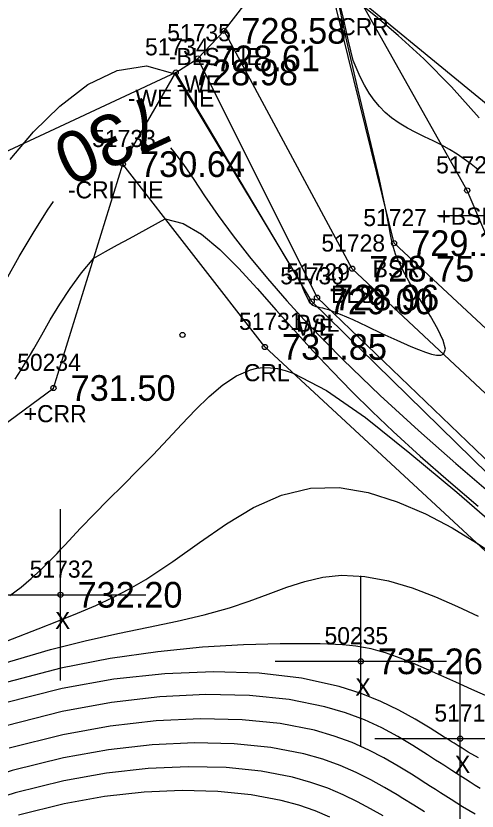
# Model space of a CAD drawing. Extents: x 1378535 to 1380697, y 997729 to 1000024.
# Drawn here: x 1379738.07 to 1379765.01, y 998964.85 to 999011.31 of the extents above; entities that cross this region are included whole.
import ezdxf

# ---------------------------------------------------------------- set-up
doc = ezdxf.new("R2010")
doc.units = 0
for name, color, linetype in [('RD_DTM_BkLn1', 7, 'Continuous'), ('RD_DTM_BkLn2', 7, 'Continuous'), ('RD_DTM_BkLn_txCode', 7, 'Continuous'), ('RD_DTM_Major1', 7, 'Continuous'), ('RD_DTM_Major1_Lbl', 7, 'Continuous'), ('RD_DTM_Minor1', 7, 'Continuous'), ('RD_EX_H2O', 7, 'Continuous'), ('RD_EX_H2O_txCode', 7, 'Continuous'), ('RD_EX_Misc', 7, 'Continuous'), ('RD_EX_Misc_txCode', 7, 'Continuous'), ('RD_EX_TX_H2O_ELEV', 7, 'Continuous'), ('RD_EX_TX_Misc_ELEV', 7, 'Continuous'), ('RD_SMD_Locator', 7, 'Continuous')]:
    doc.layers.add(name, color=color, linetype=linetype)

msp = doc.modelspace()

# ---------------------------------------------------------------- linework, layer by layer
at = {"layer": 'RD_DTM_BkLn1'}
msp.add_lwpolyline([(1380069.494, 998763.848), (1380063.849, 998771.801), (1380055.685, 998789.009), (1380046.97, 998791.391), (1380041.083, 998789.113), (1380026.367, 998796.632), (1380010.681, 998805.255), (1379998.761, 998803.758), (1379975.745, 998804.783), (1379927.549, 998831.825), (1379913.976, 998838.724), (1379907.176, 998844.661), (1379906.64, 998853.643), (1379899.037, 998859.818), (1379893.834, 998874.259), (1379889.362, 998880.409), (1379879.396, 998896.13), (1379864.401, 998911.924), (1379857.767, 998920.384), (1379839.603, 998931.53), (1379815.916, 998947.525), (1379774.763, 998980.586), (1379757.71, 998996.541), (1379750.233, 999010.437)], dxfattribs=at)
at = {"layer": 'RD_DTM_BkLn2'}
for points in [[(1380068.669, 998773.353), (1380055.416, 998791.262), (1380046.405, 998792.892), (1380040.759, 998790.306), (1380029.119, 998801.125), (1380010.691, 998809.061), (1379998.75, 998804.999), (1379976.167, 998807.09), (1379928.643, 998833.57), (1379917.605, 998843.988), (1379907.907, 998846.129), (1379909.914, 998856.179), (1379900.219, 998860.675), (1379897.268, 998867.755), (1379895.377, 998874.668), (1379890.561, 998880.572), (1379881.005, 998897.711), (1379867.047, 998914.158), (1379841.508, 998933.617), (1379816.848, 998950.286), (1379776.874, 998982.461), (1379760.159, 998998.029), (1379755.456, 999017.171)], [(1380079.28, 998746.894), (1380064.652, 998760.82), (1380056.238, 998766.854), (1380048.323, 998775.295), (1380040.023, 998781.877), (1380038.299, 998783.41), (1380023.024, 998795.05), (1380008.825, 998801.508), (1379998.414, 998801.494), (1379975.099, 998802.38), (1379926.598, 998830), (1379913.62, 998838.305), (1379906.017, 998842.599), (1379898.104, 998859.034), (1379896.968, 998860.105), (1379892.086, 998872.241), (1379888.823, 998880.103), (1379877.516, 998895.016), (1379862.887, 998910.551), (1379839.307, 998931.091), (1379814.312, 998944.238), (1379771.727, 998979.433), (1379755.659, 998994.851), (1379748.702, 999008.829)]]:
    msp.add_lwpolyline(points, dxfattribs=at)
at = {"layer": 'RD_DTM_Major1'}
for points in [[(1379765.06, 999002.332), (1379764.67, 999002.641), (1379764.262, 999002.94), (1379763.839, 999003.227), (1379763.4, 999003.499), (1379762.947, 999003.755), (1379762.447, 999004.01), (1379761.94, 999004.254), (1379761.434, 999004.499), (1379760.938, 999004.757), (1379760.46, 999005.039), (1379760.008, 999005.357), (1379759.647, 999005.665), (1379759.31, 999006.008), (1379758.995, 999006.388), (1379758.702, 999006.805), (1379758.43, 999007.26), (1379758.177, 999007.753), (1379757.776, 999008.709), (1379757.501, 999009.836), (1379757.217, 999011.075), (1379756.941, 999012.279)], [(1379747.094, 999003.602), (1379747.283, 999003.396), (1379747.861, 999002.623), (1379748.459, 999001.744), (1379749.094, 999000.797), (1379749.893, 998999.649), (1379750.768, 998998.46), (1379751.723, 998997.231), (1379752.764, 998995.964), (1379753.896, 998994.661), (1379755.123, 998993.324), (1379757.169, 998991.236), (1379759.355, 998989.136), (1379761.587, 998987.088), (1379763.769, 998985.155), (1379765.807, 998983.399)], [(1379737.489, 998995.883), (1379738.265, 998997.246), (1379739.075, 998998.618), (1379739.918, 998999.958), (1379740.267, 999000.464)], [(1379765.684, 998971.532), (1379764.7, 998971.957), (1379763.769, 998972.372), (1379762.889, 998972.77), (1379762.055, 998973.145), (1379761.263, 998973.487), (1379760.51, 998973.791), (1379760.081, 998973.949), (1379759.658, 998974.09), (1379759.237, 998974.214), (1379758.813, 998974.321), (1379758.379, 998974.411), (1379757.932, 998974.482), (1379757.552, 998974.527), (1379757.155, 998974.562), (1379756.738, 998974.587), (1379756.299, 998974.605), (1379755.833, 998974.617), (1379755.337, 998974.625), (1379753.499, 998974.624), (1379751.358, 998974.565), (1379748.959, 998974.421), (1379746.351, 998974.162), (1379743.582, 998973.762), (1379740.7, 998973.192), (1379737.2, 998972.276)], [(1379759.515, 998964.564), (1379758.791, 998964.978), (1379758.018, 998965.393), (1379757.186, 998965.798), (1379756.284, 998966.18), (1379755.302, 998966.528), (1379754.23, 998966.83), (1379752.39, 998967.182), (1379750.347, 998967.389), (1379748.137, 998967.444), (1379745.796, 998967.339), (1379743.361, 998967.067), (1379740.869, 998966.622), (1379738.031, 998965.91), (1379735.221, 998965.015), (1379732.491, 998963.985)]]:
    msp.add_lwpolyline(points, dxfattribs=at)
at = {"layer": 'RD_DTM_Minor1'}
for points in [[(1379737.734, 999002.911), (1379739.104, 999004.53), (1379740.635, 999006.042), (1379742.276, 999007.294), (1379743.978, 999008.129), (1379745.69, 999008.393), (1379747.361, 999007.93), (1379748.586, 999005.891), (1379749.812, 999003.852), (1379751.037, 999001.814), (1379752.262, 998999.775), (1379754.712, 998995.697), (1379754.854, 998995.35), (1379754.974, 998995.07), (1379755.077, 998994.85), (1379755.169, 998994.68), (1379755.255, 998994.554), (1379755.338, 998994.463), (1379755.416, 998994.404), (1379755.501, 998994.362), (1379755.595, 998994.332), (1379755.703, 998994.306), (1379755.829, 998994.281), (1379755.975, 998994.25), (1379756.038, 998994.235), (1379756.105, 998994.219), (1379756.175, 998994.2), (1379756.251, 998994.178), (1379756.33, 998994.153), (1379756.415, 998994.125), (1379757.016, 998993.891), (1379757.752, 998993.563), (1379758.578, 998993.176), (1379759.449, 998992.761), (1379760.32, 998992.355), (1379761.146, 998991.99), (1379761.587, 998991.81), (1379761.99, 998991.663), (1379762.345, 998991.555), (1379762.646, 998991.495), (1379762.885, 998991.488), (1379763.052, 998991.543), (1379763.165, 998991.841), (1379763.032, 998992.348), (1379762.718, 998993.007), (1379762.286, 998993.76), (1379761.8, 998994.548), (1379761.324, 998995.314), (1379761.047, 998995.774), (1379760.801, 998996.206), (1379760.585, 998996.616), (1379760.4, 998997.011), (1379760.246, 998997.396), (1379760.122, 998997.776), (1379760.052, 998998.05), (1379759.991, 998998.335), (1379759.934, 998998.643), (1379759.874, 998998.985), (1379759.805, 998999.371), (1379759.721, 998999.812), (1379759.3, 999001.743), (1379758.719, 999004.205), (1379758.058, 999006.978), (1379757.397, 999009.842), (1379756.816, 999012.577)], [(1379765.129, 999005.349), (1379763.519, 999007.171), (1379761.895, 999008.799), (1379760.403, 999010.166), (1379759.189, 999011.203), (1379758.399, 999011.842)], [(1379738.031, 998990.094), (1379738.201, 998990.356), (1379738.374, 998990.63), (1379738.55, 998990.916), (1379738.731, 998991.217), (1379738.917, 998991.533), (1379739.109, 998991.865), (1379739.572, 998992.675), (1379740.077, 998993.549), (1379740.629, 998994.459), (1379741.232, 998995.382), (1379741.892, 998996.289), (1379742.613, 998997.156), (1379743.309, 998997.541), (1379744.005, 998997.925), (1379744.701, 998998.31), (1379746.789, 998999.463), (1379747.846, 998999.176), (1379748.912, 998998.555), (1379749.988, 998997.663), (1379751.076, 998996.563), (1379752.169, 998995.384), (1379753.275, 998994.126), (1379754.348, 998992.921), (1379755.437, 998991.729), (1379756.551, 998990.547), (1379757.696, 998989.371), (1379758.879, 998988.198), (1379760.109, 998987.027), (1379761.684, 998985.589), (1379763.338, 998984.141), (1379765.068, 998982.674)], [(1379737.713, 998977.439), (1379738.37, 998977.94), (1379738.959, 998978.436), (1379739.497, 998978.929), (1379739.995, 998979.42), (1379740.468, 998979.909), (1379740.697, 998980.151), (1379740.925, 998980.393), (1379741.153, 998980.636), (1379741.613, 998981.127), (1379741.849, 998981.376), (1379742.636, 998982.188), (1379743.465, 998983.027), (1379744.324, 998983.887), (1379745.199, 998984.767), (1379746.077, 998985.664), (1379746.945, 998986.573), (1379747.76, 998987.449), (1379748.561, 998988.297), (1379749.356, 998989.077), (1379750.151, 998989.752), (1379750.954, 998990.283), (1379751.773, 998990.632), (1379752.151, 998990.721), (1379752.538, 998990.762), (1379752.938, 998990.756), (1379753.358, 998990.7), (1379753.801, 998990.592), (1379754.272, 998990.43), (1379756.205, 998989.428), (1379758.487, 998987.851), (1379761.083, 998985.77), (1379763.832, 998983.474), (1379766.76, 998980.927)], [(1379736.343, 998974.336), (1379739.367, 998975.496), (1379740.554, 998975.961), (1379741.67, 998976.413), (1379742.728, 998976.867), (1379743.737, 998977.338), (1379744.711, 998977.84), (1379745.66, 998978.387), (1379747.239, 998979.429), (1379748.802, 998980.542), (1379750.367, 998981.627), (1379751.955, 998982.585), (1379753.586, 998983.317), (1379755.28, 998983.725), (1379756.947, 998983.747), (1379758.648, 998983.458), (1379760.342, 998982.924), (1379761.989, 998982.213), (1379763.548, 998981.39), (1379764.979, 998980.523), (1379765.9, 998979.913)], [(1379736.827, 998973.34), (1379740.085, 998974.296), (1379742.109, 998974.8), (1379744.015, 998975.221), (1379745.808, 998975.593), (1379747.491, 998975.946), (1379749.066, 998976.312), (1379750.537, 998976.724), (1379751.701, 998977.119), (1379752.812, 998977.533), (1379753.887, 998977.928), (1379754.945, 998978.266), (1379756.004, 998978.513), (1379757.083, 998978.63), (1379758.443, 998978.563), (1379759.83, 998978.299), (1379761.216, 998977.886), (1379762.571, 998977.372), (1379763.868, 998976.808), (1379765.076, 998976.243)], [(1379765.091, 998967.954), (1379764.497, 998968.301), (1379764.378, 998968.372), (1379764.259, 998968.444), (1379764.14, 998968.517), (1379763.902, 998968.664), (1379763.782, 998968.739), (1379763.669, 998968.81), (1379763.555, 998968.882), (1379763.441, 998968.954), (1379763.209, 998969.102), (1379763.092, 998969.176), (1379762.274, 998969.693), (1379761.393, 998970.225), (1379760.434, 998970.754), (1379759.384, 998971.26), (1379758.229, 998971.726), (1379756.956, 998972.132), (1379754.753, 998972.61), (1379752.287, 998972.898), (1379749.607, 998972.988), (1379746.76, 998972.875), (1379743.795, 998972.55), (1379740.76, 998972.008), (1379737.31, 998971.137)], [(1379765.189, 998966.17), (1379764.898, 998966.352), (1379764.614, 998966.531), (1379764.337, 998966.707), (1379763.801, 998967.049), (1379763.54, 998967.217), (1379763.299, 998967.373), (1379763.06, 998967.528), (1379762.823, 998967.681), (1379762.588, 998967.834), (1379762.353, 998967.986), (1379762.117, 998968.137), (1379761.264, 998968.676), (1379760.377, 998969.203), (1379759.437, 998969.706), (1379758.427, 998970.172), (1379757.328, 998970.591), (1379756.123, 998970.95), (1379754.04, 998971.365), (1379751.707, 998971.604), (1379749.169, 998971.661), (1379746.471, 998971.528), (1379743.658, 998971.199), (1379740.774, 998970.667), (1379737.489, 998969.826)], [(1379764.89, 998964.661), (1379764.521, 998964.888), (1379764.167, 998965.107), (1379763.825, 998965.319), (1379763.496, 998965.525), (1379763.176, 998965.726), (1379762.865, 998965.923), (1379762.578, 998966.105), (1379762.296, 998966.286), (1379762.016, 998966.465), (1379761.456, 998966.822), (1379761.173, 998967), (1379760.394, 998967.481), (1379759.568, 998967.957), (1379758.681, 998968.417), (1379757.719, 998968.847), (1379756.667, 998969.236), (1379755.511, 998969.572), (1379753.513, 998969.962), (1379751.277, 998970.188), (1379748.846, 998970.244), (1379746.263, 998970.122), (1379743.571, 998969.814), (1379740.813, 998969.313), (1379737.674, 998968.516)], [(1379761.944, 998964.81), (1379761.624, 998965.006), (1379761.306, 998965.201), (1379760.667, 998965.593), (1379760.341, 998965.79), (1379759.596, 998966.232), (1379758.802, 998966.673), (1379757.945, 998967.103), (1379757.014, 998967.508), (1379755.998, 998967.875), (1379754.883, 998968.194), (1379752.962, 998968.565), (1379750.821, 998968.782), (1379748.498, 998968.838), (1379746.034, 998968.726), (1379743.469, 998968.437), (1379740.843, 998967.965), (1379737.853, 998967.212), (1379734.895, 998966.266), (1379732.024, 998965.179), (1379729.301, 998964.002)], [(1379756.415, 998964.496), (1379755.543, 998964.858), (1379754.596, 998965.187), (1379753.567, 998965.473), (1379751.81, 998965.806), (1379749.867, 998966.002), (1379747.771, 998966.055), (1379745.554, 998965.956), (1379743.25, 998965.701), (1379740.893, 998965.281), (1379738.209, 998964.61)]]:
    msp.add_lwpolyline(points, dxfattribs=at)
at = {"layer": 'RD_EX_H2O'}
for points in [[(1379702.564, 998961.21), (1379714.915, 998970.843), (1379740.261, 998989.569), (1379744.315, 999002.648), (1379747.404, 999008.004), (1379748.702, 999008.829), (1379750.233, 999010.437), (1379755.456, 999017.171), (1379756.704, 999019.626), (1379779.044, 999063.15), (1379837.226, 999126.786), (1379869.284, 999172.186), (1379924.949, 999180.924)], [(1379867.26, 998914.916), (1379841.927, 998933.998), (1379817.546, 998950.921), (1379777.378, 998982.829), (1379767.355, 998994.267), (1379764.434, 999001.11), (1379758.208, 999012.182), (1379756.794, 999014.963), (1379755.875, 999017.651), (1379756.704, 999019.626)], [(1379769.222, 999003.144), (1379758.208, 999012.182), (1379756.704, 999019.626)], [(1379861.306, 998910.256), (1379835.533, 998927.591), (1379812.628, 998941.87), (1379770.332, 998979.951), (1379755.348, 998994.627), (1379747.404, 999008.004), (1379729.374, 998999.597)], [(1379856.023, 998913.003), (1379850.337, 998908.19), (1379843.282, 998909.717), (1379838.494, 998918.437), (1379834.478, 998926.252), (1379833.82, 998926.599), (1379811.244, 998938.516), (1379769.444, 998976.392), (1379752.612, 998991.966), (1379744.315, 999002.648)]]:
    msp.add_lwpolyline(points, dxfattribs=at)
at = {"layer": 'RD_EX_Misc'}
for p, q in [((1379762.704, 998999.655), (1379772.704, 998999.655)), ((1379740.666, 998972.488), (1379740.666, 998982.488)), ((1379758.214, 998968.599), (1379758.214, 998978.599)), ((1379735.666, 998977.488), (1379745.666, 998977.488)), ((1379764.028, 998964.081), (1379764.028, 998974.081)), ((1379753.214, 998973.599), (1379763.214, 998973.599)), ((1379759.028, 998969.081), (1379769.028, 998969.081))]:
    msp.add_line(p, q, dxfattribs=at)
at = {"layer": 'RD_SMD_Locator'}
for centre in [(1379750.233, 999010.437), (1379748.702, 999008.829), (1379747.404, 999008.004), (1379744.315, 999002.648), (1379764.434, 999001.11), (1379760.159, 998998.029), (1379757.71, 998996.541), (1379755.348, 998994.627), (1379755.659, 998994.851), (1379747.799, 998992.67), (1379752.612, 998991.966), (1379740.261, 998989.569), (1379740.666, 998977.488), (1379758.214, 998973.599), (1379764.028, 998969.081)]:
    msp.add_circle(centre, 0.15, dxfattribs=at)

# ---------------------------------------------------------------- texts
at = {"layer": 'RD_DTM_BkLn_txCode'}
for s, p in [('-BLS TIE', (1379747.001, 999008.437)), ('51726', (1379762.615, 999002.11)), ('51727', (1379758.364, 998999.029)), ('+BSR', (1379762.694, 998999.11)), ('51728', (1379755.915, 998997.541)), ('BSR', (1379758.907, 998996.029)), ('51729', (1379753.864, 998995.851)), ('BLS', (1379756.482, 998994.541)), ('BSL', (1379754.431, 998992.851))]:
    msp.add_text(s, height=1, dxfattribs=at).set_placement(p)
at = {"layer": 'RD_DTM_Major1_Lbl'}
msp.add_text('730', height=3, rotation=204.6854, dxfattribs=at).set_placement((1379746.076, 999006.82))
at = {"layer": 'RD_EX_H2O_txCode'}
for s, p in [('CRR', (1379756.956, 999010.182)), ('51735', (1379746.907, 999009.829)), ('51734', (1379745.609, 999009.004)), ('-WE', (1379747.454, 999006.829)), ('-WE TIE', (1379744.605, 999006.004)), ('51733', (1379742.52, 999003.648)), ('-CRL TIE', (1379741.106, 999000.648)), ('51730', (1379753.513, 998995.627)), ('51731', (1379751.1, 998992.966)), ('WE', (1379754.509, 998992.627)), ('50234', (1379738.143, 998990.569)), ('CRL', (1379751.384, 998989.966)), ('+CRR', (1379738.521, 998987.569))]:
    msp.add_text(s, height=1, dxfattribs=at).set_placement(p)
at = {"layer": 'RD_EX_Misc_txCode'}
for s, p in [('51732', (1379738.871, 998978.488)), ('X', (1379740.351, 998975.488)), ('50235', (1379756.096, 998974.599)), ('X', (1379757.899, 998971.599)), ('51713', (1379762.516, 998970.081)), ('X', (1379763.713, 998967.081))]:
    msp.add_text(s, height=1, dxfattribs=at).set_placement(p)
at = {"layer": 'RD_EX_TX_H2O_ELEV'}
for s, p in [('728.61', (1379749.702, 999008.079)), ('728.98', (1379748.404, 999007.254)), ('730.64', (1379745.315, 999001.898)), ('729.00', (1379756.348, 998993.877)), ('731.85', (1379753.612, 998991.216)), ('731.50', (1379741.261, 998988.819))]:
    msp.add_text(s, height=1.5, dxfattribs=at).set_placement(p)
at = {"layer": 'RD_EX_TX_Misc_ELEV'}
for s, p in [('728.58', (1379751.233, 999009.687)), ('729.10', (1379761.159, 998997.279)), ('728.75', (1379758.71, 998995.791)), ('728.96', (1379756.659, 998994.101)), ('732.20', (1379741.666, 998976.738)), ('735.26', (1379759.214, 998972.849))]:
    msp.add_text(s, height=1.5, dxfattribs=at).set_placement(p)

doc.saveas('drawing.dxf')
